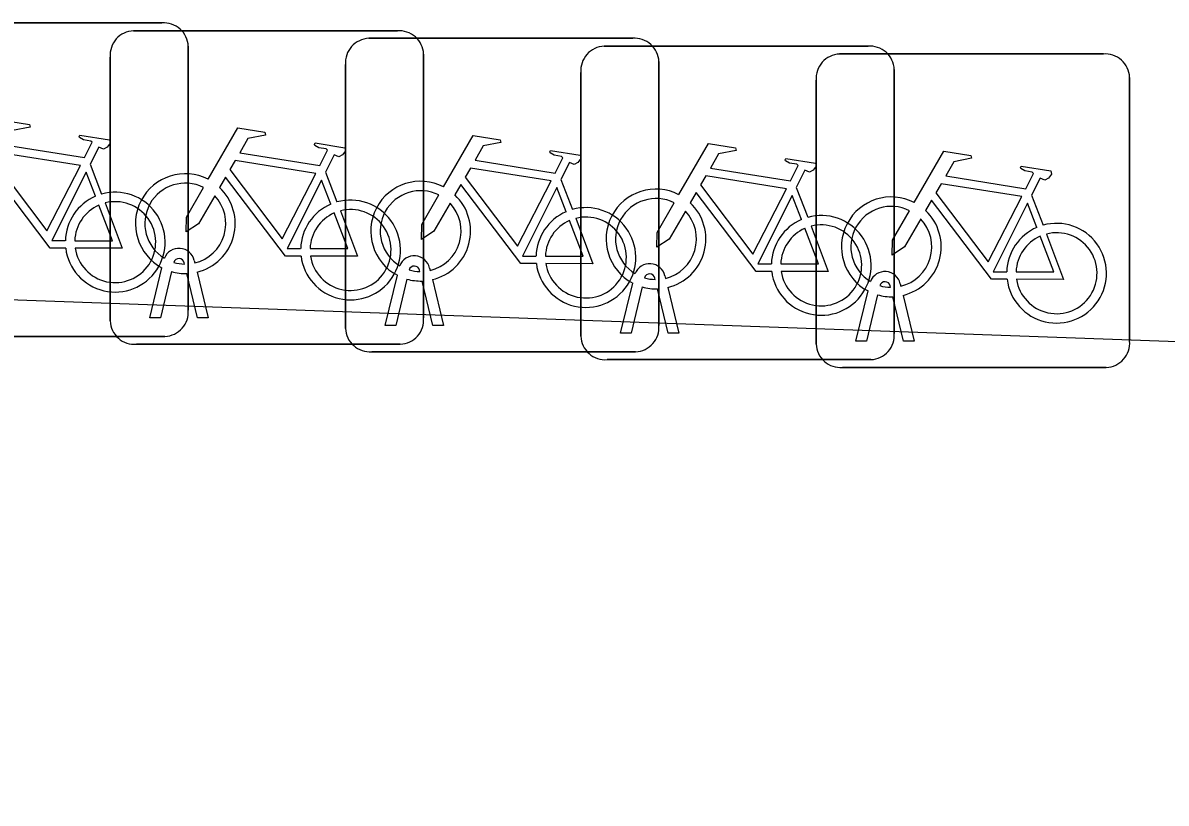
# Model space of a CAD drawing. Extents: x 164150 to 165261, y 382513 to 383432.
# Drawn here: x 164279.53 to 164283.174, y 383115.032 to 383117.519 of the extents above; entities that cross this region are included whole.
import ezdxf

# ---------------------------------------------------------------- set-up
doc = ezdxf.new("R2010")
doc.units = 0
doc.layers.add('IMGEO_Fietsenrek', color=7, linetype='Continuous')
doc.layers.add('IMGEO_Pand', color=7, linetype='Continuous')

msp = doc.modelspace()

# ---------------------------------------------------------------- linework, layer by layer
at = {"layer": 'IMGEO_Fietsenrek'}
for p, q in [((164279.1329, 383117.5185), (164279.9738, 383117.5185)), ((164279.9738, 383117.5185), (164279.1329, 383117.5185)), ((164279.8829, 383117.4935), (164280.7238, 383117.4935)), ((164280.7238, 383117.4935), (164279.8829, 383117.4935)), ((164280.0575, 383117.4441), (164280.0575, 383116.6032)), ((164280.0575, 383116.6032), (164280.0575, 383117.4441)), ((164280.6329, 383117.4695), (164281.4738, 383117.4695)), ((164281.4738, 383117.4695), (164280.6329, 383117.4695)), ((164281.3829, 383117.4445), (164282.2238, 383117.4445)), ((164282.2238, 383117.4445), (164281.3829, 383117.4445)), ((164279.8085, 383116.5689), (164279.8085, 383117.4098)), ((164279.8085, 383117.4098), (164279.8085, 383116.5689)), ((164280.8075, 383117.4191), (164280.8075, 383116.5782)), ((164280.8075, 383116.5782), (164280.8075, 383117.4191)), ((164282.1329, 383117.4195), (164282.9738, 383117.4195)), ((164282.9738, 383117.4195), (164282.1329, 383117.4195)), ((164280.5585, 383116.5449), (164280.5585, 383117.3858)), ((164280.5585, 383117.3858), (164280.5585, 383116.5449)), ((164281.5575, 383117.3951), (164281.5575, 383116.5542)), ((164281.5575, 383116.5542), (164281.5575, 383117.3951)), ((164282.3075, 383117.3701), (164282.3075, 383116.5292)), ((164282.3075, 383116.5292), (164282.3075, 383117.3701)), ((164281.3085, 383116.5199), (164281.3085, 383117.3608)), ((164281.3085, 383117.3608), (164281.3085, 383116.5199)), ((164282.0585, 383116.4949), (164282.0585, 383117.3358)), ((164282.0585, 383117.3358), (164282.0585, 383116.4949)), ((164283.0575, 383117.3451), (164283.0575, 383116.5042)), ((164283.0575, 383116.5042), (164283.0575, 383117.3451)), ((164279.7452, 383117.0682), (164279.7815, 383116.973)), ((164280.4952, 383117.0432), (164280.5315, 383116.948)), ((164281.2452, 383117.0192), (164281.2815, 383116.924)), ((164281.9952, 383116.9942), (164282.0315, 383116.899)), ((164282.7452, 383116.9692), (164282.7815, 383116.874)), ((164280.0459, 383116.7499), (164280.0449, 383116.7542)), ((164280.0766, 383116.7614), (164280.0784, 383116.7535)), ((164279.9355, 383116.5783), (164279.9738, 383116.7383)), ((164280.0042, 383116.7261), (164279.9689, 383116.5783)), ((164280.087, 383116.5783), (164280.0531, 383116.72)), ((164280.0854, 383116.7243), (164280.1204, 383116.5783)), ((164280.6855, 383116.5543), (164280.7238, 383116.7143)), ((164280.7959, 383116.7259), (164280.7949, 383116.7302)), ((164280.8266, 383116.7374), (164280.8284, 383116.7295)), ((164281.5766, 383116.7124), (164281.5784, 383116.7045)), ((164280.7542, 383116.7021), (164280.7189, 383116.5543)), ((164280.837, 383116.5543), (164280.8031, 383116.696)), ((164280.8354, 383116.7003), (164280.8704, 383116.5543)), ((164281.4355, 383116.5293), (164281.4738, 383116.6893)), ((164281.5042, 383116.6771), (164281.4689, 383116.5293)), ((164281.5459, 383116.7009), (164281.5449, 383116.7052)), ((164281.5854, 383116.6753), (164281.6204, 383116.5293)), ((164282.2959, 383116.6759), (164282.2949, 383116.6802)), ((164282.3266, 383116.6874), (164282.3284, 383116.6795)), ((164281.587, 383116.5293), (164281.5531, 383116.671)), ((164282.1855, 383116.5043), (164282.2238, 383116.6643)), ((164282.2542, 383116.6521), (164282.2189, 383116.5043)), ((164282.337, 383116.5043), (164282.3031, 383116.646)), ((164282.3354, 383116.6503), (164282.3704, 383116.5043)), ((164279.9689, 383116.5783), (164279.9355, 383116.5783)), ((164280.1204, 383116.5783), (164280.087, 383116.5783)), ((164280.7189, 383116.5543), (164280.6855, 383116.5543)), ((164280.8704, 383116.5543), (164280.837, 383116.5543)), ((164281.4689, 383116.5293), (164281.4355, 383116.5293)), ((164281.6204, 383116.5293), (164281.587, 383116.5293)), ((164279.9831, 383116.5195), (164279.1422, 383116.5195)), ((164279.1422, 383116.5195), (164279.9831, 383116.5195)), ((164280.7331, 383116.4945), (164279.8922, 383116.4945)), ((164279.8922, 383116.4945), (164280.7331, 383116.4945)), ((164282.2189, 383116.5043), (164282.1855, 383116.5043)), ((164282.3704, 383116.5043), (164282.337, 383116.5043)), ((164281.4831, 383116.4705), (164280.6422, 383116.4705)), ((164280.6422, 383116.4705), (164281.4831, 383116.4705)), ((164282.2331, 383116.4455), (164281.3922, 383116.4455)), ((164281.3922, 383116.4455), (164282.2331, 383116.4455)), ((164282.9831, 383116.4205), (164282.1422, 383116.4205)), ((164282.1422, 383116.4205), (164282.9831, 383116.4205))]:
    msp.add_line(p, q, dxfattribs=at)
for points in [[(164279.3711, 383117.0452), (164279.4658, 383117.2087), (164279.552, 383117.1949), (164279.5537, 383117.1862), (164279.4976, 383117.1753), (164279.4714, 383117.13), (164279.7266, 383117.0892)], [(164280.1211, 383117.0202), (164280.2158, 383117.1837), (164280.302, 383117.1699), (164280.3037, 383117.1612), (164280.2476, 383117.1503), (164280.2214, 383117.105), (164280.4766, 383117.0642)], [(164279.7266, 383117.0892), (164279.7516, 383117.138), (164279.7465, 383117.142), (164279.7233, 383117.1457), (164279.7106, 383117.1532), (164279.7096, 383117.1563), (164279.7118, 383117.1609), (164279.8066, 383117.1458), (164279.8089, 383117.1355), (164279.7995, 383117.1231), (164279.7871, 383117.1167), (164279.7726, 383117.1229), (164279.7452, 383117.0682)], [(164280.8711, 383116.9962), (164280.9658, 383117.1597), (164281.052, 383117.1459), (164281.0537, 383117.1372), (164280.9976, 383117.1263), (164280.9714, 383117.081), (164281.2266, 383117.0402)], [(164280.4766, 383117.0642), (164280.5016, 383117.113), (164280.4965, 383117.117), (164280.4733, 383117.1207), (164280.4606, 383117.1282), (164280.4596, 383117.1313), (164280.4618, 383117.1359), (164280.5566, 383117.1208), (164280.5589, 383117.1105), (164280.5495, 383117.0981), (164280.5371, 383117.0917), (164280.5226, 383117.0979), (164280.4952, 383117.0432)], [(164281.2266, 383117.0402), (164281.2516, 383117.089), (164281.2465, 383117.093), (164281.2233, 383117.0967), (164281.2106, 383117.1042), (164281.2096, 383117.1073), (164281.2118, 383117.1119), (164281.3066, 383117.0968), (164281.3089, 383117.0865), (164281.2995, 383117.0741), (164281.2871, 383117.0677), (164281.2726, 383117.0739), (164281.2452, 383117.0192)], [(164281.6211, 383116.9712), (164281.7158, 383117.1347), (164281.802, 383117.1209), (164281.8037, 383117.1122), (164281.7476, 383117.1013), (164281.7214, 383117.056), (164281.9766, 383117.0152)], [(164282.3711, 383116.9462), (164282.4658, 383117.1097), (164282.552, 383117.0959), (164282.5537, 383117.0872), (164282.4976, 383117.0763), (164282.4714, 383117.031), (164282.7266, 383116.9902)], [(164279.7137, 383117.064), (164279.4569, 383117.105), (164279.4402, 383117.0762), (164279.6072, 383116.8559), (164279.7137, 383117.064)], [(164280.4637, 383117.039), (164280.2069, 383117.08), (164280.1902, 383117.0512), (164280.3572, 383116.8309), (164280.4637, 383117.039)], [(164281.9766, 383117.0152), (164282.0016, 383117.064), (164281.9965, 383117.068), (164281.9733, 383117.0717), (164281.9606, 383117.0792), (164281.9596, 383117.0823), (164281.9618, 383117.0869), (164282.0566, 383117.0718), (164282.0589, 383117.0615), (164282.0495, 383117.0491), (164282.0371, 383117.0427), (164282.0226, 383117.0489), (164281.9952, 383116.9942)], [(164279.6668, 383116.8005), (164279.6171, 383116.8006), (164279.4264, 383117.0523), (164279.4074, 383117.0195)], [(164279.7617, 383116.966), (164279.7324, 383117.0428), (164279.623, 383116.8247), (164279.6657, 383116.8246)], [(164281.2137, 383117.015), (164280.9569, 383117.056), (164280.9402, 383117.0272), (164281.1072, 383116.8069), (164281.2137, 383117.015)], [(164282.7266, 383116.9902), (164282.7516, 383117.039), (164282.7465, 383117.043), (164282.7233, 383117.0467), (164282.7106, 383117.0542), (164282.7096, 383117.0573), (164282.7118, 383117.0619), (164282.8066, 383117.0468), (164282.8089, 383117.0365), (164282.7995, 383117.0241), (164282.7871, 383117.0177), (164282.7726, 383117.0239), (164282.7452, 383116.9692)], [(164280.4168, 383116.7755), (164280.3671, 383116.7756), (164280.1764, 383117.0273), (164280.1574, 383116.9945)], [(164280.5117, 383116.941), (164280.4824, 383117.0178), (164280.373, 383116.7997), (164280.4157, 383116.7996)], [(164281.1668, 383116.7515), (164281.1171, 383116.7516), (164280.9264, 383117.0033), (164280.9074, 383116.9705)], [(164281.9637, 383116.99), (164281.7069, 383117.031), (164281.6902, 383117.0022), (164281.8572, 383116.7819), (164281.9637, 383116.99)], [(164282.7137, 383116.965), (164282.4569, 383117.006), (164282.4402, 383116.9772), (164282.6072, 383116.7569), (164282.7137, 383116.965)], [(164280.1418, 383116.9677), (164280.0902, 383116.8785), (164280.0503, 383116.8525), (164280.0515, 383116.9), (164280.106, 383116.9942)], [(164280.8918, 383116.9437), (164280.8402, 383116.8545), (164280.8003, 383116.8285), (164280.8015, 383116.876), (164280.856, 383116.9702)], [(164281.2617, 383116.917), (164281.2324, 383116.9938), (164281.123, 383116.7757), (164281.1657, 383116.7756)], [(164281.9168, 383116.7265), (164281.8671, 383116.7266), (164281.6764, 383116.9783), (164281.6574, 383116.9455)], [(164282.0117, 383116.892), (164281.9824, 383116.9688), (164281.873, 383116.7507), (164281.9157, 383116.7506)], [(164279.6957, 383116.8245), (164279.8156, 383116.8243), (164279.7724, 383116.9379)], [(164279.7922, 383116.9448), (164279.8472, 383116.8002), (164279.6971, 383116.8005)], [(164281.6418, 383116.9187), (164281.5902, 383116.8295), (164281.5503, 383116.8035), (164281.5515, 383116.851), (164281.606, 383116.9452)], [(164282.6668, 383116.7015), (164282.6171, 383116.7016), (164282.4264, 383116.9533), (164282.4074, 383116.9205)], [(164282.7617, 383116.867), (164282.7324, 383116.9438), (164282.623, 383116.7257), (164282.6657, 383116.7256)], [(164280.4457, 383116.7995), (164280.5656, 383116.7993), (164280.5224, 383116.9129)], [(164280.5422, 383116.9198), (164280.5972, 383116.7752), (164280.4471, 383116.7755)], [(164281.2922, 383116.8958), (164281.3472, 383116.7512), (164281.1971, 383116.7515)], [(164282.3918, 383116.8937), (164282.3402, 383116.8045), (164282.3003, 383116.7785), (164282.3015, 383116.826), (164282.356, 383116.9202)], [(164281.1957, 383116.7755), (164281.3156, 383116.7753), (164281.2724, 383116.8889)], [(164281.9457, 383116.7505), (164282.0656, 383116.7503), (164282.0224, 383116.8639)], [(164282.0422, 383116.8708), (164282.0972, 383116.7262), (164281.9471, 383116.7265)], [(164282.6957, 383116.7255), (164282.8156, 383116.7253), (164282.7724, 383116.8389)], [(164282.7922, 383116.8458), (164282.8472, 383116.7012), (164282.6971, 383116.7015)]]:
    msp.add_lwpolyline(points, dxfattribs=at)
for centre, radius, start, end in [((164279.9796, 383117.4408), 0.0779, 2.4484, 94.2845), ((164279.9796, 383117.4408), 0.0779, 2.4484, 94.2845), ((164279.8862, 383117.4156), 0.0779, 92.4484, 184.2845), ((164279.8862, 383117.4156), 0.0779, 92.4484, 184.2845), ((164280.7296, 383117.4158), 0.0779, 2.4484, 94.2845), ((164280.7296, 383117.4158), 0.0779, 2.4484, 94.2845), ((164280.6362, 383117.3916), 0.0779, 92.4484, 184.2845), ((164280.6362, 383117.3916), 0.0779, 92.4484, 184.2845), ((164281.3862, 383117.3666), 0.0779, 92.4484, 184.2845), ((164281.3862, 383117.3666), 0.0779, 92.4484, 184.2845), ((164281.4796, 383117.3918), 0.0779, 2.4484, 94.2845), ((164281.4796, 383117.3918), 0.0779, 2.4484, 94.2845), ((164282.2296, 383117.3668), 0.0779, 2.4484, 94.2845), ((164282.2296, 383117.3668), 0.0779, 2.4484, 94.2845), ((164282.1362, 383117.3416), 0.0779, 92.4484, 184.2845), ((164282.1362, 383117.3416), 0.0779, 92.4484, 184.2845), ((164282.9796, 383117.3418), 0.0779, 2.4484, 94.2845), ((164282.9796, 383117.3418), 0.0779, 2.4484, 94.2845), ((164280.0481, 383116.8789), 0.159, 62.6766, 242.1369), ((164280.0481, 383116.8789), 0.129, 63.3192, 238.903), ((164280.7981, 383116.8549), 0.159, 62.6766, 242.1369), ((164279.8247, 383116.8199), 0.159, 113.3408, 178.3217), ((164279.8247, 383116.8199), 0.159, 187.0065, 105.7708), ((164280.0481, 383116.8789), 0.129, 283.6043, 43.4302), ((164280.0481, 383116.8789), 0.159, 283.5766, 46.6042), ((164280.7981, 383116.8549), 0.129, 63.3192, 238.903), ((164280.7981, 383116.8549), 0.159, 283.5766, 46.6042), ((164281.5481, 383116.8299), 0.159, 62.6766, 242.1369), ((164282.2981, 383116.8049), 0.159, 62.6766, 242.1369), ((164279.8247, 383116.8199), 0.129, 113.923, 177.9556), ((164279.8247, 383116.8199), 0.129, 188.6715, 104.5883), ((164280.5747, 383116.7949), 0.159, 113.3408, 178.3217), ((164280.5747, 383116.7949), 0.159, 187.0065, 105.7708), ((164280.7981, 383116.8549), 0.129, 283.6043, 43.4302), ((164281.3247, 383116.7709), 0.159, 187.0065, 105.7708), ((164281.5481, 383116.8299), 0.129, 63.3192, 238.903), ((164281.5481, 383116.8299), 0.159, 283.5766, 46.6042), ((164282.2981, 383116.8049), 0.129, 63.3192, 238.903), ((164280.5747, 383116.7949), 0.129, 113.923, 177.9556), ((164280.5747, 383116.7949), 0.129, 188.6715, 104.5883), ((164281.3247, 383116.7709), 0.159, 113.3408, 178.3217), ((164281.3247, 383116.7709), 0.129, 188.6715, 104.5883), ((164281.5481, 383116.8299), 0.129, 283.6043, 43.4302), ((164282.0747, 383116.7459), 0.159, 113.3408, 178.3217), ((164282.0747, 383116.7459), 0.159, 187.0065, 105.7708), ((164282.2981, 383116.8049), 0.129, 283.6043, 43.4302), ((164282.2981, 383116.8049), 0.159, 283.5766, 46.6042), ((164281.3247, 383116.7709), 0.129, 113.923, 177.9556), ((164282.0747, 383116.7459), 0.129, 113.923, 177.9556), ((164282.0747, 383116.7459), 0.129, 188.6715, 104.5883), ((164282.8247, 383116.7209), 0.159, 113.3408, 178.3217), ((164282.8247, 383116.7209), 0.159, 187.0065, 105.7708), ((164282.8247, 383116.7209), 0.129, 113.923, 177.9556), ((164282.8247, 383116.7209), 0.129, 188.6715, 104.5883), ((164280.0279, 383116.7503), 0.0499, 12.8025, 158.6934), ((164280.0279, 383116.7503), 0.0174, 12.8025, 163.4502), ((164280.0481, 383116.8789), 0.129, 253.415, 269.0204), ((164280.7779, 383116.7263), 0.0499, 12.8025, 158.6934), ((164281.5279, 383116.7013), 0.0499, 12.8025, 158.6934), ((164280.0481, 383116.8789), 0.159, 253.9967, 271.7867), ((164280.7779, 383116.7263), 0.0174, 12.8025, 163.4502), ((164280.7981, 383116.8549), 0.129, 253.415, 269.0204), ((164281.5279, 383116.7013), 0.0174, 12.8025, 163.4502), ((164282.2779, 383116.6763), 0.0499, 12.8025, 158.6934), ((164280.7981, 383116.8549), 0.159, 253.9967, 271.7867), ((164281.5481, 383116.8299), 0.159, 253.9967, 271.7867), ((164281.5481, 383116.8299), 0.129, 253.415, 269.0204), ((164282.2779, 383116.6763), 0.0174, 12.8025, 163.4502), ((164282.2981, 383116.8049), 0.129, 253.415, 269.0204), ((164282.2981, 383116.8049), 0.159, 253.9967, 271.7867), ((164279.9798, 383116.5974), 0.0779, 272.4484, 4.2845), ((164279.9798, 383116.5974), 0.0779, 272.4484, 4.2845), ((164279.8864, 383116.5722), 0.0779, 182.4484, 274.2845), ((164279.8864, 383116.5722), 0.0779, 182.4484, 274.2845), ((164280.7298, 383116.5724), 0.0779, 272.4484, 4.2845), ((164280.7298, 383116.5724), 0.0779, 272.4484, 4.2845), ((164280.6364, 383116.5482), 0.0779, 182.4484, 274.2845), ((164280.6364, 383116.5482), 0.0779, 182.4484, 274.2845), ((164281.4798, 383116.5484), 0.0779, 272.4484, 4.2845), ((164281.4798, 383116.5484), 0.0779, 272.4484, 4.2845), ((164282.2298, 383116.5234), 0.0779, 272.4484, 4.2845), ((164282.2298, 383116.5234), 0.0779, 272.4484, 4.2845), ((164281.3864, 383116.5232), 0.0779, 182.4484, 274.2845), ((164281.3864, 383116.5232), 0.0779, 182.4484, 274.2845), ((164282.1364, 383116.4982), 0.0779, 182.4484, 274.2845), ((164282.1364, 383116.4982), 0.0779, 182.4484, 274.2845), ((164282.9798, 383116.4984), 0.0779, 272.4484, 4.2845), ((164282.9798, 383116.4984), 0.0779, 272.4484, 4.2845)]:
    msp.add_arc(centre, radius, start, end, dxfattribs=at)
at = {"layer": 'IMGEO_Pand'}
msp.add_lwpolyline([(164265.645, 383117.134), (164285.339, 383116.427), (164285.133, 383115.032)], dxfattribs=at)

doc.saveas('drawing.dxf')
